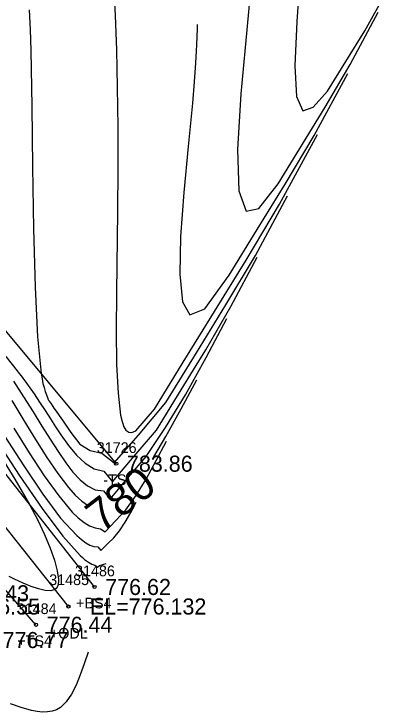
# Model space of a CAD drawing. Extents: x 1376587 to 1378239, y 1000335 to 1003031.
# Drawn here: x 1378182.9 to 1378217.6, y 1000381.8 to 1000447 of the extents above; entities that cross this region are included whole.
import ezdxf

# ---------------------------------------------------------------- set-up
doc = ezdxf.new("R2010")
doc.units = 0
for name, color, linetype in [('RD_DTM_BkLn2', 7, 'Continuous'), ('RD_DTM_BkLn_txCode', 7, 'Continuous'), ('RD_DTM_Major1', 7, 'Continuous'), ('RD_DTM_Major1_Lbl', 7, 'Continuous'), ('RD_DTM_Minor1', 7, 'Continuous'), ('RD_EX_H2O', 7, 'Continuous'), ('RD_EX_H2O_txCode', 7, 'Continuous'), ('RD_EX_TX_H2O_ELEV', 7, 'Continuous'), ('RD_EX_TX_Misc_ELEV', 7, 'Continuous'), ('RD_EX_TX_Road_ELEV', 7, 'Continuous'), ('RD_SMD_Locator', 7, 'Continuous')]:
    doc.layers.add(name, color=color, linetype=linetype)

msp = doc.modelspace()

# ---------------------------------------------------------------- linework, layer by layer
at = {"layer": 'RD_DTM_BkLn2'}
for points in [[(1378190.398, 1000393.443), (1378169.827, 1000419.586), (1378140.073, 1000457.945), (1378106.638, 1000503.045), (1378080.309, 1000536.837), (1378054.858, 1000574.217), (1378031.288, 1000609.189), (1378023.609, 1000623.494), (1378023.602, 1000635.418), (1378048.247, 1000654.107), (1378063.88, 1000653.985)], [(1378184.932, 1000389.914), (1378162.528, 1000415.61), (1378132.296, 1000454.253), (1378102.474, 1000500.023), (1378076.88, 1000534.536), (1378051.356, 1000571.753), (1378025.282, 1000608.511), (1378019.607, 1000621.768)], [(1378038.697, 1000617.909), (1378063.36, 1000579.778), (1378090.166, 1000542.645), (1378113.6, 1000508.056), (1378141.542, 1000468.001), (1378167.145, 1000435.28), (1378192.427, 1000404.958)]]:
    msp.add_lwpolyline(points, dxfattribs=at)
at = {"layer": 'RD_DTM_Major1'}
for points in [[(1378199.985, 1000445.985), (1378199.975, 1000445.619), (1378199.912, 1000444.079), (1378199.82, 1000442.416), (1378199.696, 1000440.611), (1378199.536, 1000438.647), (1378199.151, 1000434.583), (1378198.745, 1000430.298), (1378198.438, 1000426.189), (1378198.351, 1000422.649), (1378198.603, 1000420.074), (1378199.312, 1000418.859), (1378200.711, 1000419.409), (1378202.974, 1000422.555), (1378205.599, 1000426.826), (1378208.209, 1000431.069), (1378210.92, 1000435.616), (1378214.049, 1000441.418)], [(1378195.928, 1000405.604), (1378197.059, 1000407.492), (1378198.492, 1000410.084), (1378199.941, 1000412.8)], [(1378182.671, 1000410.872), (1378183.788, 1000409.004), (1378184.875, 1000407.214), (1378185.933, 1000405.544), (1378186.959, 1000404.037), (1378187.955, 1000402.734), (1378188.582, 1000402.025), (1378189.203, 1000401.443), (1378189.825, 1000401.011), (1378189.92, 1000400.973)]]:
    msp.add_lwpolyline(points, dxfattribs=at)
at = {"layer": 'RD_DTM_Minor1'}
for points in [[(1378205.167, 1000451.576), (1378204.605, 1000445.472), (1378204.073, 1000439.516), (1378203.761, 1000434.309), (1378203.859, 1000430.452), (1378204.556, 1000428.548), (1378205.731, 1000428.805), (1378207.538, 1000431.114), (1378211.939, 1000438.271), (1378214.26, 1000442.234), (1378216.87, 1000447.141)], [(1378209.624, 1000451.231), (1378209.284, 1000446.251), (1378209.107, 1000442.135), (1378209.244, 1000439.241), (1378209.843, 1000437.931), (1378210.805, 1000438.259), (1378212.137, 1000439.765), (1378213.849, 1000442.513), (1378215.626, 1000445.401), (1378217.618, 1000449.001)], [(1378192.186, 1000449.738), (1378192.336, 1000446.831), (1378192.449, 1000443.607), (1378192.526, 1000440.116), (1378192.567, 1000436.406), (1378192.574, 1000432.527), (1378192.548, 1000428.528), (1378192.449, 1000420.934), (1378192.428, 1000417.394), (1378192.466, 1000414.212), (1378192.591, 1000411.531), (1378192.832, 1000409.49), (1378192.967, 1000408.887), (1378193.133, 1000408.416), (1378193.337, 1000408.086), (1378193.587, 1000407.905), (1378193.89, 1000407.881), (1378194.254, 1000408.024), (1378195.991, 1000410.064), (1378198.681, 1000414.439), (1378201.586, 1000419.164), (1378204.547, 1000423.979), (1378207.664, 1000429.209), (1378211.227, 1000435.694)], [(1378184.3, 1000447.361), (1378184.382, 1000445.521), (1378184.444, 1000443.544), (1378184.545, 1000438.367), (1378184.62, 1000432.671), (1378184.706, 1000426.89), (1378184.841, 1000421.457), (1378185.064, 1000416.806), (1378185.413, 1000413.371), (1378185.496, 1000412.89), (1378185.586, 1000412.459), (1378185.684, 1000412.069), (1378185.79, 1000411.712), (1378185.905, 1000411.379), (1378186.03, 1000411.059), (1378186.053, 1000411.003), (1378186.077, 1000410.947), (1378186.101, 1000410.902), (1378186.125, 1000410.868), (1378186.149, 1000410.831), (1378186.173, 1000410.796), (1378186.257, 1000410.674), (1378186.343, 1000410.546), (1378186.521, 1000410.285), (1378186.614, 1000410.147), (1378186.711, 1000410.003), (1378187.398, 1000409.01), (1378188.186, 1000407.871), (1378189.022, 1000406.774), (1378189.993, 1000406.183), (1378191.069, 1000405.926), (1378192.219, 1000405.044), (1378194.504, 1000407.608), (1378197.07, 1000410.684), (1378199.925, 1000415.328), (1378202.67, 1000419.792), (1378205.436, 1000424.419), (1378208.405, 1000429.971)], [(1378182.13, 1000414.965), (1378183.184, 1000413.628), (1378183.363, 1000413.396), (1378183.539, 1000413.164), (1378183.712, 1000412.935), (1378183.881, 1000412.706), (1378184.048, 1000412.478), (1378184.212, 1000412.251), (1378184.756, 1000411.468), (1378185.276, 1000410.69), (1378185.779, 1000409.917), (1378186.273, 1000409.151), (1378186.767, 1000408.392), (1378187.268, 1000407.642), (1378187.976, 1000406.647), (1378188.722, 1000405.74), (1378189.512, 1000404.993), (1378190.355, 1000404.475), (1378191.26, 1000404.258), (1378192.076, 1000403.255), (1378194.102, 1000405.675), (1378196.175, 1000408.094), (1378198.493, 1000411.863), (1378200.784, 1000415.59), (1378203.132, 1000419.641), (1378205.584, 1000424.247)], [(1378182.82, 1000412.681), (1378183.778, 1000411.204), (1378184.658, 1000409.801), (1378185.475, 1000408.477), (1378186.248, 1000407.237), (1378186.993, 1000406.087), (1378187.725, 1000405.03), (1378188.382, 1000404.177), (1378189.052, 1000403.447), (1378189.743, 1000402.881), (1378190.464, 1000402.524), (1378191.224, 1000402.417), (1378191.851, 1000401.629), (1378193.561, 1000403.696), (1378195.233, 1000405.639), (1378197.029, 1000408.349), (1378198.885, 1000411.4), (1378200.809, 1000414.877), (1378202.762, 1000418.524)], [(1378182.874, 1000408.269), (1378184.309, 1000405.958), (1378185.712, 1000403.814), (1378187.057, 1000401.941), (1378188.319, 1000400.441), (1378188.878, 1000399.892), (1378189.417, 1000399.457), (1378189.943, 1000399.147), (1378190.459, 1000398.971), (1378190.959, 1000398.883), (1378191.378, 1000398.592), (1378192.395, 1000399.642), (1378193.32, 1000400.636), (1378194.258, 1000401.958), (1378195.206, 1000403.527), (1378196.161, 1000405.261), (1378197.119, 1000407.077)], [(1378181.137, 1000407.234), (1378183.363, 1000403.874), (1378185.512, 1000400.772), (1378187.453, 1000398.188), (1378189.054, 1000396.383), (1378189.263, 1000396.19), (1378189.461, 1000396.022), (1378189.649, 1000395.876), (1378189.827, 1000395.754), (1378189.995, 1000395.654), (1378190.155, 1000395.576), (1378190.414, 1000395.488), (1378190.685, 1000395.288), (1378190.872, 1000395.46), (1378191.081, 1000395.499), (1378191.28, 1000395.559), (1378191.476, 1000395.629)], [(1378181.969, 1000407.604), (1378183.786, 1000404.743), (1378185.564, 1000402.107), (1378187.236, 1000399.877), (1378188.734, 1000398.236), (1378189.169, 1000397.863), (1378189.581, 1000397.57), (1378189.974, 1000397.36), (1378190.349, 1000397.234), (1378190.709, 1000397.192), (1378190.99, 1000396.841), (1378191.642, 1000397.517), (1378192.202, 1000398.018), (1378192.743, 1000398.697), (1378193.269, 1000399.509), (1378193.786, 1000400.409), (1378194.297, 1000401.353)], [(1378181.436, 1000405.95), (1378182.969, 1000403.515), (1378184.339, 1000401.144), (1378185.095, 1000399.697), (1378185.743, 1000398.33), (1378186.272, 1000397.068), (1378186.67, 1000395.936), (1378186.926, 1000394.961), (1378187.029, 1000394.166), (1378187.027, 1000393.945), (1378187.006, 1000393.748), (1378186.963, 1000393.575), (1378186.898, 1000393.428), (1378186.81, 1000393.307), (1378186.698, 1000393.212), (1378186.313, 1000393.091), (1378185.797, 1000393.114), (1378185.176, 1000393.256), (1378184.475, 1000393.494), (1378183.721, 1000393.804), (1378182.94, 1000394.162), (1378182.421, 1000394.414)], [(1378189.806, 1000387.347), (1378189.443, 1000386.274), (1378189.069, 1000385.238), (1378188.671, 1000384.275), (1378188.238, 1000383.423), (1378187.758, 1000382.718), (1378187.219, 1000382.196), (1378186.842, 1000381.975), (1378186.437, 1000381.834), (1378186.002, 1000381.765), (1378185.537, 1000381.761), (1378185.041, 1000381.813), (1378184.515, 1000381.914), (1378183.56, 1000382.174), (1378182.543, 1000382.524)]]:
    msp.add_lwpolyline(points, dxfattribs=at)
at = {"layer": 'RD_EX_H2O'}
msp.add_lwpolyline([(1378187.963, 1000391.619), (1378166.952, 1000418.069), (1378136.831, 1000457.58), (1378104.578, 1000501.856), (1378079.015, 1000536.042), (1378053.898, 1000573.861), (1378029.308, 1000608.167), (1378022.926, 1000618.73)], dxfattribs=at)
at = {"layer": 'RD_SMD_Locator'}
for centre in [(1378192.427, 1000404.958), (1378190.398, 1000393.443), (1378187.963, 1000391.619), (1378184.932, 1000389.914)]:
    msp.add_circle(centre, 0.15, dxfattribs=at)

# ---------------------------------------------------------------- texts
at = {"layer": 'RD_DTM_BkLn_txCode'}
for s, p in [('31726', (1378190.608, 1000405.958)), ('-TS', (1378191.222, 1000402.958)), ('31486', (1378188.579, 1000394.443)), ('+BS4', (1378188.681, 1000391.443)), ('31484', (1378183.137, 1000390.914)), ('+TS4', (1378183.2, 1000387.914))]:
    msp.add_text(s, height=1, dxfattribs=at).set_placement(p)
at = {"layer": 'RD_DTM_Major1_Lbl'}
msp.add_text('780', height=3, rotation=37.62784, dxfattribs=at).set_placement((1378191.08, 1000398.431))
at = {"layer": 'RD_EX_H2O_txCode'}
for s, p in [('31485', (1378186.168, 1000393.619)), ('+ODL', (1378186.231, 1000388.619))]:
    msp.add_text(s, height=1, dxfattribs=at).set_placement(p)
at = {"layer": 'RD_EX_TX_H2O_ELEV'}
msp.add_text('EL=776.132', height=1.5, dxfattribs=at).set_placement((1378189.963, 1000390.869))
at = {"layer": 'RD_EX_TX_Misc_ELEV'}
for s, p in [('783.86', (1378193.427, 1000404.208)), ('776.62', (1378191.398, 1000392.693)), ('776.44', (1378185.932, 1000389.164))]:
    msp.add_text(s, height=1.5, dxfattribs=at).set_placement(p)
at = {"layer": 'RD_EX_TX_Road_ELEV'}
for s, p in [('776.43', (1378178.15, 1000392.104)), ('776.55', (1378179.174, 1000390.866)), ('776.77', (1378181.814, 1000387.738))]:
    msp.add_text(s, height=1.5, dxfattribs=at).set_placement(p)

doc.saveas('drawing.dxf')
